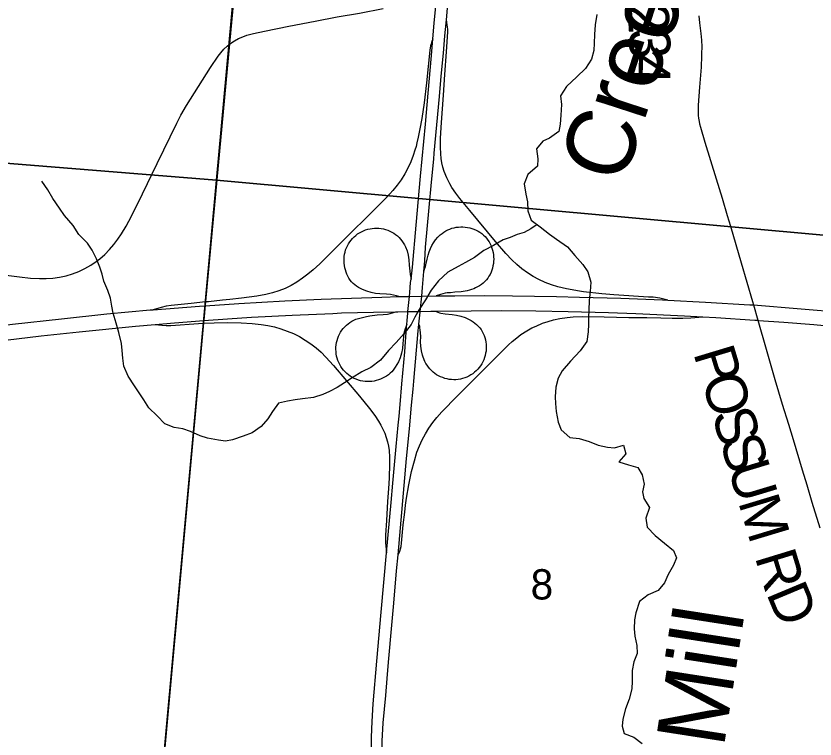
# Model space of a CAD drawing. Extents: x 0 to 1134, y 0 to 440.
# Drawn here: x 479.76 to 512.92, y 155.8 to 185.79 of the extents above; entities that cross this region are included whole.
import ezdxf

# ---------------------------------------------------------------- set-up
doc = ezdxf.new("R2010")
doc.units = 0
for name, color, linetype in [('GM_X_County_Road', 7, 'Continuous'), ('GM_X_Interchange_Ramps', 7, 'Continuous'), ('GM_X_Interstate_Route', 7, 'Continuous'), ('GM_X_Minor_River', 7, 'Continuous'), ('GM_X_Minor_River_Text', 7, 'Continuous'), ('GM_X_Section', 7, 'Continuous'), ('GM_X_Section_Text', 7, 'Continuous'), ('GM_X_Township', 7, 'Continuous'), ('GM_X_Township_Road', 7, 'Continuous'), ('GM_X_Township_Road_Text', 7, 'Continuous'), ('GM_X_Unincorporated', 7, 'Continuous'), ('GM_X_US_Route', 7, 'Continuous')]:
    doc.layers.add(name, color=color, linetype=linetype)

msp = doc.modelspace()

# ---------------------------------------------------------------- linework, layer by layer
at = {"layer": 'GM_X_County_Road'}
for points in [[(488.621, 184.623), (488.67, 184.662), (488.829, 184.765), (488.995, 184.854), (489.168, 184.93), (489.345, 184.994), (489.616, 185.069), (490.072, 185.169), (491.077, 185.368), (492.176, 185.576), (493.091, 185.752), (494.009, 185.916), (494.993, 186.102)], [(478.793, 175.112), (479.902, 174.965), (480.365, 174.92), (480.735, 174.903), (481.013, 174.905), (481.291, 174.923), (481.566, 174.961), (481.837, 175.019), (482.104, 175.097), (482.363, 175.195), (482.614, 175.313), (482.856, 175.449), (483.087, 175.602), (483.233, 175.716), (483.438, 175.902), (483.633, 176.101), (483.815, 176.311), (483.984, 176.532), (484.14, 176.762), (484.333, 177.079), (484.55, 177.49), (485.005, 178.409), (485.611, 179.669), (486.43, 181.345), (486.604, 181.675), (486.839, 182.079), (487.331, 182.871), (487.836, 183.656), (488.15, 184.12), (488.264, 184.27), (488.388, 184.411), (488.523, 184.544), (488.621, 184.623)]]:
    msp.add_lwpolyline(points, dxfattribs=at)
at = {"layer": 'GM_X_Interchange_Ramps'}
for points in [[(506.807, 174.008), (506.484, 174.082), (506.202, 174.125), (506.015, 174.135), (504.567, 174.219), (504.07, 174.273), (503.315, 174.355), (503.141, 174.381), (502.608, 174.478), (502.246, 174.563), (501.979, 174.643), (501.718, 174.74), (501.465, 174.856), (501.219, 174.988), (500.983, 175.137), (500.758, 175.301), (500.545, 175.481), (500.344, 175.673), (500.09, 175.945), (499.666, 176.438), (498.592, 177.721), (498.179, 178.223), (498.009, 178.444), (497.852, 178.675), (497.758, 178.835), (497.636, 179.085), (497.534, 179.345), (497.479, 179.523), (497.436, 179.703), (497.404, 179.886), (497.385, 180.071), (497.375, 180.349), (497.384, 180.721), (497.42, 181.371), (497.501, 182.51), (497.563, 183.37), (497.63, 184.305), (497.684, 185.141), (497.678, 185.245), (497.666, 185.334), (497.62, 185.627)], [(497.063, 184.842), (497.003, 184.695), (496.986, 184.642), (496.968, 184.561), (496.939, 184.377), (496.802, 183.026), (496.698, 182.192), (496.601, 181.545), (496.522, 181.115), (496.448, 180.76), (496.401, 180.537), (496.364, 180.385), (496.315, 180.223), (496.241, 180), (496.139, 179.739), (496.022, 179.485), (495.89, 179.238), (495.742, 179), (495.579, 178.772), (495.403, 178.554), (495.15, 178.278), (494.621, 177.751), (493.362, 176.5), (492.365, 175.516), (492.09, 175.263), (491.875, 175.083), (491.652, 174.913), (491.419, 174.757), (491.177, 174.617), (490.925, 174.494), (490.665, 174.391), (490.398, 174.307), (490.126, 174.24), (489.758, 174.173), (489.11, 174.085), (488.635, 174.03), (488.33, 173.999), (487.747, 173.941), (487.629, 173.929), (487.026, 173.868), (486.199, 173.785), (485.985, 173.748), (485.784, 173.699), (485.456, 173.608)], [(495.643, 174.149), (495.546, 174.177), (495.426, 174.211), (495.3, 174.234), (495.142, 174.247), (494.862, 174.262), (494.677, 174.285), (494.494, 174.322), (494.314, 174.374), (494.14, 174.442), (494.056, 174.483), (493.975, 174.529), (493.897, 174.581), (493.823, 174.638), (493.753, 174.701), (493.688, 174.768), (493.629, 174.84), (493.576, 174.917), (493.53, 174.998), (493.49, 175.083), (493.456, 175.17), (493.428, 175.259), (493.406, 175.35), (493.389, 175.442), (493.378, 175.535), (493.373, 175.628), (493.374, 175.722), (493.381, 175.815), (493.394, 175.907), (493.414, 175.998), (493.44, 176.088), (493.473, 176.176), (493.512, 176.26), (493.557, 176.342), (493.608, 176.42), (493.665, 176.495), (493.726, 176.565), (493.793, 176.631), (493.864, 176.692), (493.938, 176.749), (494.016, 176.799), (494.098, 176.844), (494.183, 176.883), (494.27, 176.916), (494.36, 176.943), (494.451, 176.965), (494.543, 176.98), (494.636, 176.989), (494.73, 176.991), (494.823, 176.986), (494.916, 176.975), (495.007, 176.957), (495.098, 176.932), (495.186, 176.903), (495.273, 176.867), (495.356, 176.825), (495.437, 176.778), (495.515, 176.726), (495.588, 176.668), (495.656, 176.604), (495.72, 176.536), (495.778, 176.463), (495.831, 176.386), (495.878, 176.305), (495.92, 176.222), (495.987, 176.048), (496.034, 175.866), (496.061, 175.681), (496.075, 175.461), (496.099, 175.211), (496.122, 175.071), (496.154, 174.874)], [(496.686, 175.195), (496.733, 175.333), (496.753, 175.399), (496.773, 175.476), (496.825, 175.708), (496.872, 175.868), (496.913, 176.006), (496.963, 176.141), (497.02, 176.268), (497.084, 176.383), (497.168, 176.504), (497.266, 176.618), (497.366, 176.712), (497.44, 176.772), (497.514, 176.828), (497.592, 176.878), (497.675, 176.921), (497.762, 176.956), (497.85, 176.986), (497.941, 177.009), (498.032, 177.026), (498.125, 177.038), (498.218, 177.043), (498.311, 177.043), (498.404, 177.037), (498.497, 177.025), (498.589, 177.007), (498.679, 176.982), (498.767, 176.951), (498.852, 176.914), (498.935, 176.871), (499.014, 176.822), (499.089, 176.767), (499.16, 176.706), (499.226, 176.64), (499.288, 176.57), (499.344, 176.496), (499.395, 176.418), (499.44, 176.336), (499.477, 176.255), (499.512, 176.164), (499.539, 176.075), (499.56, 175.984), (499.575, 175.891), (499.583, 175.798), (499.585, 175.705), (499.581, 175.612), (499.571, 175.519), (499.556, 175.427), (499.534, 175.336), (499.507, 175.247), (499.474, 175.16), (499.434, 175.075), (499.389, 174.994), (499.337, 174.916), (499.28, 174.843), (499.217, 174.774), (499.149, 174.71), (499.076, 174.652), (499, 174.599), (498.919, 174.551), (498.836, 174.509), (498.758, 174.477), (498.663, 174.44), (498.583, 174.413), (498.48, 174.388), (498.229, 174.351), (497.975, 174.333), (497.786, 174.314), (497.658, 174.301), (497.564, 174.288), (497.477, 174.268), (497.374, 174.238), (497.195, 174.181)], [(495.977, 172.996), (495.905, 172.809), (495.878, 172.72), (495.857, 172.616), (495.82, 172.201), (495.795, 172.004), (495.752, 171.806), (495.697, 171.615), (495.628, 171.444), (495.569, 171.334), (495.501, 171.227), (495.417, 171.106), (495.355, 171.035), (495.288, 170.969), (495.216, 170.91), (495.139, 170.856), (495.059, 170.807), (494.976, 170.764), (494.89, 170.725), (494.802, 170.693), (494.711, 170.666), (494.62, 170.645), (494.527, 170.632), (494.434, 170.624), (494.34, 170.624), (494.246, 170.63), (494.153, 170.643), (494.061, 170.662), (493.971, 170.687), (493.882, 170.72), (493.797, 170.758), (493.714, 170.802), (493.634, 170.851), (493.557, 170.906), (493.485, 170.965), (493.416, 171.029), (493.352, 171.098), (493.293, 171.171), (493.24, 171.248), (493.193, 171.329), (493.152, 171.414), (493.117, 171.501), (493.089, 171.591), (493.067, 171.682), (493.051, 171.774), (493.041, 171.868), (493.036, 171.962), (493.038, 172.056), (493.047, 172.149), (493.061, 172.242), (493.082, 172.334), (493.109, 172.423), (493.143, 172.511), (493.183, 172.596), (493.23, 172.677), (493.282, 172.755), (493.34, 172.829), (493.403, 172.898), (493.471, 172.963), (493.543, 173.024), (493.62, 173.078), (493.7, 173.128), (493.783, 173.171), (493.869, 173.21), (493.98, 173.246), (494.2, 173.305), (494.31, 173.327), (494.44, 173.352), (494.742, 173.392), (495.004, 173.415), (495.182, 173.429), (495.233, 173.435), (495.29, 173.448), (495.429, 173.493), (495.523, 173.522)], [(497.176, 173.546), (497.27, 173.501), (497.331, 173.481), (497.396, 173.466), (497.576, 173.437), (497.856, 173.413), (498.04, 173.383), (498.222, 173.34), (498.4, 173.282), (498.571, 173.206), (498.652, 173.161), (498.731, 173.111), (498.806, 173.056), (498.877, 172.995), (498.944, 172.93), (499.005, 172.86), (499.06, 172.785), (499.109, 172.705), (499.152, 172.622), (499.188, 172.536), (499.218, 172.448), (499.241, 172.357), (499.258, 172.265), (499.269, 172.172), (499.274, 172.079), (499.273, 171.986), (499.266, 171.892), (499.252, 171.8), (499.231, 171.709), (499.205, 171.619), (499.173, 171.532), (499.134, 171.447), (499.09, 171.364), (499.039, 171.286), (498.984, 171.211), (498.923, 171.14), (498.857, 171.073), (498.788, 171.011), (498.714, 170.954), (498.636, 170.902), (498.555, 170.855), (498.471, 170.815), (498.384, 170.78), (498.295, 170.752), (498.204, 170.73), (498.112, 170.714), (498.019, 170.705), (497.926, 170.703), (497.833, 170.708), (497.74, 170.719), (497.648, 170.736), (497.557, 170.759), (497.469, 170.789), (497.382, 170.824), (497.298, 170.865), (497.217, 170.912), (497.14, 170.964), (497.067, 171.022), (496.998, 171.085), (496.934, 171.153), (496.875, 171.225), (496.821, 171.302), (496.772, 171.381), (496.729, 171.464), (496.656, 171.636), (496.627, 171.725), (496.586, 171.907), (496.56, 172.092), (496.55, 172.279), (496.556, 172.503), (496.532, 172.784), (496.526, 172.848), (496.515, 172.908), (496.482, 173.007)], [(495.615, 163.432), (495.686, 163.59), (495.72, 163.683), (495.747, 163.785), (495.76, 163.925), (495.834, 164.684), (495.894, 165.206), (495.927, 165.496), (495.969, 165.794), (496.065, 166.345), (496.18, 166.892), (496.293, 167.344), (496.401, 167.701), (496.501, 167.962), (496.618, 168.216), (496.751, 168.462), (496.899, 168.698), (497.062, 168.926), (497.231, 169.142), (497.428, 169.369), (498.074, 170.02), (499.968, 171.914), (500.205, 172.146), (500.358, 172.289), (500.545, 172.447), (500.713, 172.575), (500.959, 172.738), (501.171, 172.851), (501.344, 172.93), (501.615, 173.044), (501.852, 173.123), (502.074, 173.187), (502.325, 173.241), (502.636, 173.29), (502.888, 173.31), (503.277, 173.325), (504.173, 173.312), (505.194, 173.291), (505.938, 173.279), (506.52, 173.268), (506.989, 173.26), (507.432, 173.253), (507.772, 173.269), (508.267, 173.313)], [(485.54, 172.997), (485.803, 172.966), (485.987, 172.955), (486.187, 172.958), (487.328, 173.039), (487.549, 173.049), (487.979, 173.069), (488.538, 173.076), (489.097, 173.065), (489.562, 173.038), (489.932, 172.999), (490.208, 172.954), (490.481, 172.894), (490.749, 172.817), (491.012, 172.724), (491.27, 172.614), (491.52, 172.49), (491.761, 172.35), (491.994, 172.195), (492.216, 172.026), (492.426, 171.842), (492.623, 171.644), (492.934, 171.298), (494.012, 170.015), (494.426, 169.511), (494.653, 169.216), (494.81, 168.984), (494.903, 168.824), (494.987, 168.657), (495.06, 168.486), (495.122, 168.311), (495.173, 168.131), (495.213, 167.949), (495.241, 167.765), (495.263, 167.487), (495.265, 167.208), (495.241, 166.62), (495.216, 166.188), (495.184, 165.651), (495.137, 164.859), (495.101, 164.249), (495.096, 163.948), (495.105, 163.799), (495.139, 163.521)]]:
    msp.add_lwpolyline(points, dxfattribs=at)
at = {"layer": 'GM_X_Interstate_Route'}
for points in [[(485.456, 173.608), (487.372, 173.759), (487.615, 173.775), (489.009, 173.869), (490.912, 173.973), (492.424, 174.039), (494.942, 174.129), (495.643, 174.149), (496.088, 174.161), (496.597, 174.176), (497.195, 174.181), (497.261, 174.181), (497.971, 174.181), (499.211, 174.192), (500.363, 174.186), (502.193, 174.16), (503.142, 174.134), (504.857, 174.087), (506.588, 174.02), (506.807, 174.008), (508.382, 173.926), (510.212, 173.816), (510.365, 173.804), (512.347, 173.649), (514.018, 173.508)], [(456.546, 169.873), (456.988, 169.932), (458.109, 170.089), (459.939, 170.334), (463.093, 170.766), (466.581, 171.251), (469.693, 171.674), (471.862, 171.971), (473.253, 172.155), (473.699, 172.215), (475.365, 172.445), (478.501, 172.866), (479.61, 173.006), (481.647, 173.232), (483.529, 173.43), (485.323, 173.597), (485.456, 173.608)], [(492.912, 173.457), (493.273, 173.472), (494.595, 173.509), (495.523, 173.522), (495.611, 173.524)], [(495.611, 173.524), (496.025, 173.53), (496.534, 173.537), (496.974, 173.544), (497.176, 173.546)], [(497.176, 173.546), (498.652, 173.566), (499.921, 173.575), (501.333, 173.563), (502.678, 173.533), (504.353, 173.491), (505.482, 173.455), (507.501, 173.354), (508.267, 173.313), (508.804, 173.285), (510.419, 173.178), (510.548, 173.169), (510.578, 173.166)], [(485.54, 172.997), (486.337, 173.064), (487.559, 173.154), (488.541, 173.226), (489.526, 173.292), (491.226, 173.382), (492.912, 173.457)], [(510.578, 173.166), (511.626, 173.088), (512.875, 172.998), (515.325, 172.758), (516.838, 172.608), (518.778, 172.385), (520.598, 172.151), (522.441, 171.899), (524.555, 171.587), (526.027, 171.353), (527.763, 171.075), (528.507, 170.956), (530.423, 170.638), (533.497, 170.146), (534.356, 170.004)], [(456.268, 169.214), (456.472, 169.242), (458.082, 169.467), (461.805, 169.977), (465.493, 170.488), (467.69, 170.782), (470.477, 171.167), (472.789, 171.477), (475.067, 171.783), (477.653, 172.128), (479.317, 172.345), (480.797, 172.522), (482.373, 172.692), (484.71, 172.926), (485.54, 172.997)]]:
    msp.add_lwpolyline(points, dxfattribs=at)
at = {"layer": 'GM_X_Minor_River'}
for points in [[(503.862, 185.853), (503.802, 185.432), (503.776, 185.023), (503.762, 184.67), (503.737, 184.364), (503.644, 184), (503.391, 183.615), (503.037, 183.265), (502.614, 182.87), (502.361, 182.474)], [(502.361, 182.474), (502.393, 182.121), (502.367, 181.678), (502.341, 181.303), (502.294, 181.007), (501.906, 180.726), (501.621, 180.603), (501.358, 180.286), (501.423, 179.865), (501.409, 179.569), (500.998, 179.22), (500.847, 178.823), (500.924, 178.402), (500.989, 178.083), (500.998, 177.707), (501.143, 177.319), (501.515, 177.044), (501.899, 176.745), (502.192, 176.538), (502.644, 176.216), (502.959, 175.85), (503.285, 175.484), (503.487, 175.175), (503.62, 174.753), (503.595, 174.367), (503.546, 173.992), (503.532, 173.583), (503.518, 173.298), (503.516, 173.014), (503.503, 172.684), (503.454, 172.286), (503.168, 171.902), (502.767, 171.473), (502.424, 171.066), (502.263, 170.771), (502.158, 170.397), (502.143, 169.999), (502.153, 169.714), (502.173, 169.384), (502.26, 168.94), (502.383, 168.621), (502.744, 168.311), (503.129, 168.263), (503.548, 168.134), (503.921, 167.995), (504.307, 167.901), (504.602, 167.876), (504.977, 167.987), (505.076, 167.634), (504.779, 167.295), (505.186, 167.167), (505.571, 167.062), (505.751, 166.753), (505.827, 166.366), (505.757, 166.059), (505.823, 165.775), (506.047, 165.398), (505.896, 164.955), (505.95, 164.591), (506.288, 164.247), (506.671, 163.926), (507.055, 163.616), (507.177, 163.308), (507.05, 163.013), (506.821, 162.617), (506.67, 162.276), (506.407, 161.96), (505.997, 161.781), (505.632, 161.499), (505.481, 161.034), (505.433, 160.739), (505.419, 160.364), (505.44, 160.068), (505.528, 159.68), (505.536, 159.35), (505.409, 158.999), (505.338, 158.647), (505.335, 158.203), (505.321, 157.873), (505.204, 157.453), (505.054, 157.056), (504.949, 156.625), (504.912, 156.329), (505.001, 156.033), (505.408, 155.871), (505.747, 155.618)], [(501.387, 177.139), (501.129, 176.967), (500.844, 176.81), (500.559, 176.721), (500.263, 176.609), (499.979, 176.509), (499.58, 176.273), (499.181, 176.06), (498.793, 175.778), (498.417, 175.565), (498.11, 175.397), (497.688, 175.161), (497.288, 174.811), (496.99, 174.415), (496.749, 174.019), (496.485, 173.612), (496.312, 173.294), (496.162, 172.988), (495.864, 172.627), (495.532, 172.242), (495.224, 171.915), (494.88, 171.508), (494.481, 171.215), (494.105, 171.024), (493.717, 170.777), (493.386, 170.575), (493.09, 170.384), (492.771, 170.215), (492.486, 170.092), (492.099, 169.97), (491.645, 169.917), (491.338, 169.873), (491.032, 169.819), (490.656, 169.73), (490.404, 169.38), (490.209, 169.085), (489.934, 168.758), (489.558, 168.499), (489.182, 168.365), (488.738, 168.209), (488.454, 168.154), (488.16, 168.191), (487.706, 168.274), (487.401, 168.378), (487.005, 168.552), (486.688, 168.668), (486.325, 168.727), (485.94, 168.867), (485.614, 169.21), (485.264, 169.543), (485.063, 169.863), (484.872, 170.16), (484.67, 170.446), (484.412, 170.857), (484.233, 171.268), (484.19, 171.598), (484.17, 171.917), (484.138, 172.201), (484.028, 172.657), (483.917, 173.044), (483.784, 173.466), (483.73, 173.751), (483.676, 174.092), (483.564, 174.4), (483.408, 174.788), (483.331, 175.085), (483.231, 175.37), (483.097, 175.712), (482.919, 176.077), (482.728, 176.363), (482.367, 176.729), (482.132, 177.107), (481.772, 177.519), (481.558, 177.816), (481.289, 178.227), (481.076, 178.582), (480.829, 178.947)]]:
    msp.add_lwpolyline(points, dxfattribs=at)
at = {"layer": 'GM_X_Section'}
for points in [[(460.45, 211.914), (490.882, 209.496), (488.076, 178.987), (458.022, 181.403)], [(490.882, 209.496), (521.182, 207.228), (517.859, 176.283), (488.076, 178.987)], [(458.022, 181.403), (488.076, 178.987), (485.322, 148.876), (454.792, 151.155)], [(488.076, 178.987), (517.859, 176.283), (515.105, 146.205), (485.322, 148.876)]]:
    msp.add_lwpolyline(points, close=True, dxfattribs=at)
at = {"layer": 'GM_X_Township'}
msp.add_lwpolyline([(491.036, 211.343), (489.565, 194.696), (488.614, 184.639), (487.623, 173.945), (487.609, 173.791), (487.552, 173.17), (487.542, 173.065), (483.554, 129.317)], dxfattribs=at)
at = {"layer": 'GM_X_Township_Road'}
msp.add_lwpolyline([(508.103, 185.801), (508.132, 185.505), (508.183, 185.072), (508.207, 184.792), (508.219, 184.511), (508.218, 184.23), (508.21, 184.043), (508.2, 183.764), (508.195, 183.67), (508.123, 182.835), (508.079, 182.092), (508.073, 181.814), (508.078, 181.658), (508.088, 181.55), (508.111, 181.417), (508.134, 181.324), (508.169, 181.179), (508.352, 180.553), (508.818, 179.037), (509.066, 178.236), (509.281, 177.521), (509.413, 177.074), (509.852, 175.552), (510.325, 173.942), (510.365, 173.804), (510.548, 173.169), (510.894, 171.97), (511.261, 170.718), (511.565, 169.688), (511.816, 168.86), (512.014, 168.217), (512.392, 166.969), (512.577, 166.344), (512.795, 165.63), (513.119, 164.558)], dxfattribs=at)
at = {"layer": 'GM_X_Unincorporated'}
msp.add_lwpolyline([(491.036, 211.343), (489.565, 194.696), (488.614, 184.639), (487.623, 173.945), (487.609, 173.791), (487.552, 173.17), (487.542, 173.065), (483.554, 129.317)], dxfattribs=at)
at = {"layer": 'GM_X_US_Route'}
msp.add_line((496.531, 173.508), (496.534, 173.537), dxfattribs=at)
for points in [[(497.009, 178.895), (497.096, 179.847), (497.121, 180.098), (497.224, 181.277), (497.333, 182.451), (497.407, 183.299), (497.496, 184.251), (497.559, 184.976), (497.62, 185.627), (497.713, 186.624), (497.841, 187.985), (497.924, 188.991), (498.004, 189.889), (498.117, 191.141), (498.191, 191.96), (498.265, 192.764), (498.413, 194.456), (498.452, 194.91), (498.483, 195.265), (498.566, 196.226), (498.64, 196.981), (498.807, 198.811), (498.871, 199.541), (498.947, 200.41)], [(494.512, 155.311), (494.514, 155.869), (494.536, 156.52), (494.583, 157.263), (494.735, 159.026), (494.92, 161.066), (495.139, 163.521), (495.325, 165.612), (495.394, 166.407), (495.537, 167.936), (495.626, 168.818), (495.659, 169.198), (495.7, 169.682), (495.779, 170.535), (495.893, 171.857), (495.966, 172.878), (495.977, 172.996), (495.991, 173.159), (496.018, 173.465), (496.025, 173.53), (496.088, 174.161), (496.105, 174.323), (496.137, 174.732), (496.154, 174.874), (496.213, 175.378), (496.366, 177.114), (496.553, 179.151), (496.756, 181.307), (496.864, 182.589), (497.002, 184.158), (497.063, 184.842), (497.121, 185.499), (497.2, 186.333)], [(496.534, 173.537), (496.597, 174.176), (496.632, 174.53), (496.686, 175.195), (496.721, 175.635), (496.761, 176.197), (496.913, 177.854), (497.009, 178.895)], [(495.162, 158.303), (495.217, 158.979), (495.355, 160.518), (495.434, 161.43), (495.557, 162.777), (495.615, 163.432), (495.971, 167.433), (496.085, 168.661), (496.174, 169.642), (496.237, 170.313), (496.267, 170.638), (496.455, 172.735), (496.482, 173.007), (496.531, 173.508)], [(497.071, 147.887), (497.042, 147.99), (497.022, 148.054), (496.958, 148.178), (496.607, 148.733), (496.382, 149.143), (496.176, 149.563), (495.988, 149.991), (495.814, 150.424), (495.611, 150.959), (495.518, 151.231), (495.424, 151.556), (495.335, 151.872), (495.246, 152.232), (495.148, 152.75), (495.069, 153.218), (495.01, 153.701), (494.975, 154.15), (494.955, 154.604), (494.941, 155.147), (494.955, 155.709), (495, 156.468), (495.106, 157.598), (495.162, 158.303)]]:
    msp.add_lwpolyline(points, dxfattribs=at)

# ---------------------------------------------------------------- texts
at = {"layer": 'GM_X_Minor_River_Text'}
for s, height, rotation, p in [('Creek', 2.8402, 71.9853, (504.961, 178.738)), ('Mill', 2.8401, 81.1767, (509.13, 155.388))]:
    msp.add_text(s, height=height, rotation=rotation, dxfattribs=at).set_placement(p)
at = {"layer": 'GM_X_Section_Text'}
msp.add_text('8', height=1.256, rotation=0, dxfattribs=at).set_placement((501.119, 161.586))
at = {"layer": 'GM_X_Township_Road_Text'}
for s, rotation, p in [('2', 273.6296, (505.124, 186.289)), ('3', 272.2851, (505.19, 185.251)), ('4', 268.803, (505.232, 184.23)), ('P', 286.7932, (507.861, 171.814)), ('O', 286.7921, (508.193, 170.713)), ('S', 286.7953, (508.626, 169.277)), ('S', 286.7932, (508.959, 168.176)), ('U', 286.7921, (509.291, 167.075)), ('M', 286.8031, (509.724, 165.639)), ('R', 286.997, (510.413, 163.359)), ('D', 292.6768, (510.885, 161.847))]:
    msp.add_text(s, height=1.705, rotation=rotation, dxfattribs=at).set_placement(p)

doc.saveas('drawing.dxf')
